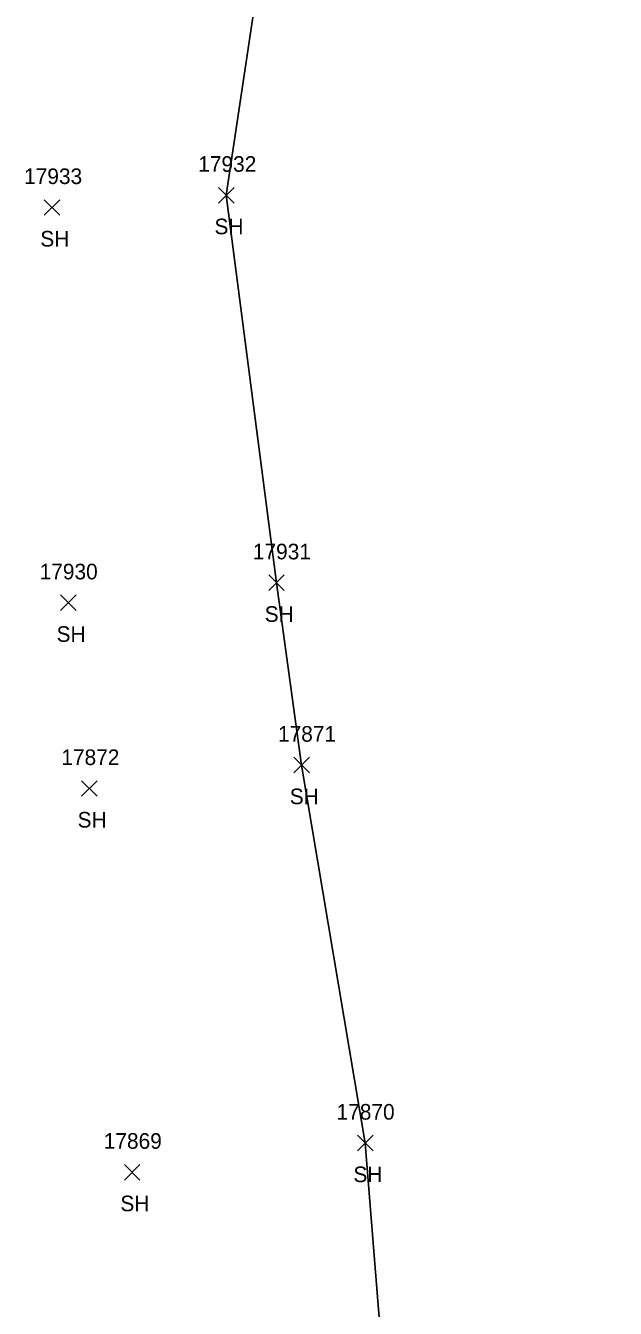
# Model space of a CAD drawing. Extents: x 1439173 to 1457902, y 641926 to 659889.
# Drawn here: x 1445776.5 to 1445852, y 657859.9 to 658024.1 of the extents above; entities that cross this region are included whole.
import ezdxf

# ---------------------------------------------------------------- set-up
doc = ezdxf.new("R2010")
doc.units = 0
for name, color, linetype in [('L_A', 7, 'Continuous'), ('L_I', 7, 'Continuous'), ('L_TIC', 7, 'Continuous'), ('LSOGP', 7, 'Continuous')]:
    doc.layers.add(name, color=color, linetype=linetype)

msp = doc.modelspace()

# ---------------------------------------------------------------- linework, layer by layer
at = {"layer": 'L_TIC'}
for points in [[(1445801.14, 658001.43), (1445803.14, 658003.43)], [(1445803.14, 658001.43), (1445801.14, 658003.43)], [(1445778.84, 657999.86), (1445780.84, 658001.86)], [(1445780.84, 657999.86), (1445778.84, 658001.86)], [(1445807.57, 657951.82), (1445809.57, 657953.82)], [(1445809.57, 657951.82), (1445807.57, 657953.82)], [(1445780.92, 657949.26), (1445782.92, 657951.26)], [(1445782.92, 657949.26), (1445780.92, 657951.26)], [(1445810.78, 657928.48), (1445812.78, 657930.48)], [(1445812.78, 657928.48), (1445810.78, 657930.48)], [(1445783.62, 657925.49), (1445785.62, 657927.49)], [(1445785.62, 657925.49), (1445783.62, 657927.49)], [(1445818.93, 657880.1), (1445820.93, 657882.1)], [(1445820.93, 657880.1), (1445818.93, 657882.1)], [(1445789.09, 657876.37), (1445791.09, 657878.37)], [(1445791.09, 657876.37), (1445789.09, 657878.37)]]:
    msp.add_lwpolyline(points, dxfattribs=at)
at = {"layer": 'LSOGP'}
msp.add_lwpolyline([(1445808.1, 658042.3), (1445802.14, 658002.43), (1445808.56, 657952.82), (1445811.78, 657929.48), (1445819.93, 657881.09), (1445823.07, 657841.75), (1445828.27, 657815.48), (1445826.01, 657795.82), (1445845.74, 657771.15), (1445846.79, 657752.2), (1445844.88, 657745.86), (1445842.8, 657741.34), (1445842.95, 657737.45), (1445847.4, 657720.69), (1445850.54, 657714.8), (1445851.96, 657710.79), (1445849.96, 657704.46), (1445850.73, 657694.44)], dxfattribs=at)

# ---------------------------------------------------------------- texts
at = {"layer": 'L_A'}
for p in [(1445800.63, 657997.43), (1445778.33, 657995.86), (1445807.06, 657947.82), (1445780.41, 657945.26), (1445810.27, 657924.48), (1445783.1, 657921.49), (1445818.42, 657876.1), (1445788.58, 657872.37)]:
    msp.add_text('SH', height=2, dxfattribs=at).set_placement(p)
at = {"layer": 'L_I'}
for s, p in [('17932', (1445798.55, 658005.43)), ('17933', (1445776.25, 658003.86)), ('17931', (1445805.54, 657955.82)), ('17930', (1445778.24, 657953.26)), ('17871', (1445808.76, 657932.48)), ('17872', (1445781.02, 657929.49)), ('17870', (1445816.26, 657884.1)), ('17869', (1445786.45, 657880.37))]:
    msp.add_text(s, height=2, dxfattribs=at).set_placement(p)

doc.saveas('drawing.dxf')
